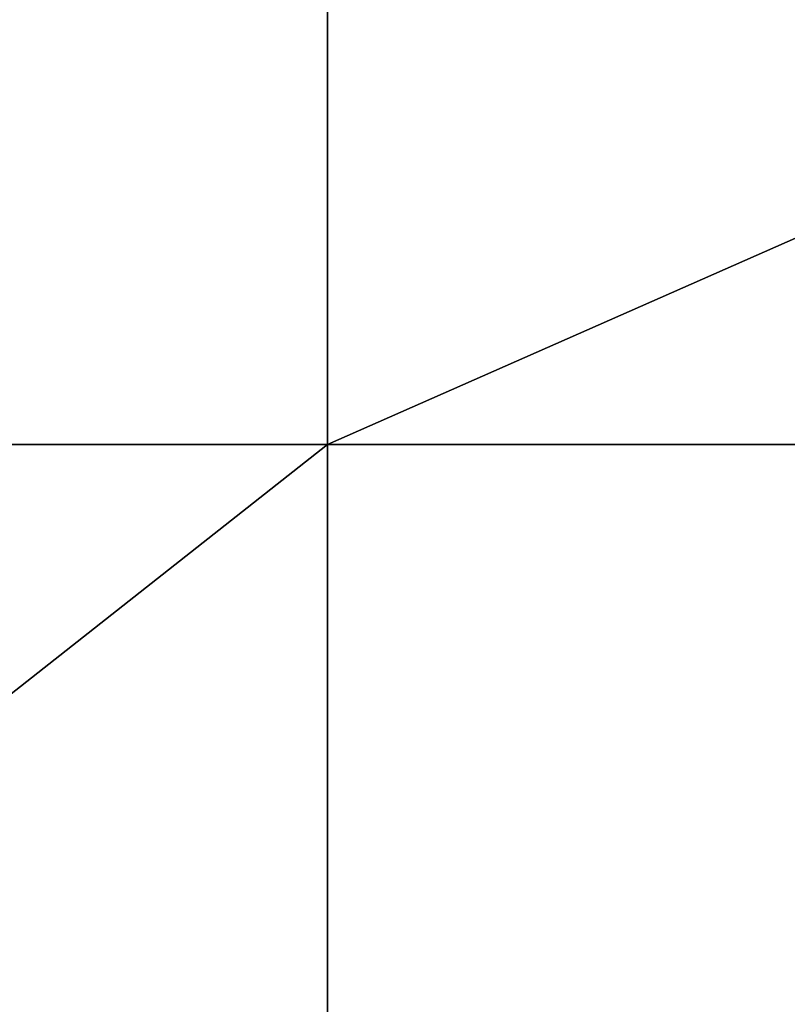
# Model space of a CAD drawing. Extents: x 4 to 901, y 3 to 274.
# Tile 471 of 656: x 613 to 649, y 181 to 228. Entities that reach past the tile are written whole.
import ezdxf

# ---------------------------------------------------------------- set-up
doc = ezdxf.new("R2010")
doc.units = 0

msp = doc.modelspace()

# ---------------------------------------------------------------- linework, layer by layer
for points in [[(627.601196, 245.209976, 20.949999), (507.984985, 245.209976, 20.949999), (507.984985, 207.709991, 20.949999)], [(627.601196, 245.209976, 20.949999), (507.984985, 207.709991, 20.949999), (627.601196, 207.709991, 20.949999)], [(627.601196, 245.209976, 19.949999), (627.601196, 207.709991, 19.949999), (507.984985, 207.709991, 19.949999)], [(627.601196, 245.209976, 19.949999), (507.984985, 207.709991, 19.949999), (507.984985, 245.209976, 19.949999)], [(627.601196, 245.209976, 272.950012), (507.984985, 245.209976, 272.950012), (507.984985, 207.709991, 272.950012)], [(627.601196, 245.209976, 272.950012), (507.984985, 207.709991, 272.950012), (627.601196, 207.709991, 272.950012)], [(627.601196, 245.209976, 271.950012), (627.601196, 207.709991, 271.950012), (507.984985, 207.709991, 271.950012)], [(627.601196, 245.209976, 271.950012), (507.984985, 207.709991, 271.950012), (507.984985, 245.209976, 271.950012)], [(627.601196, 207.709991, 20.949999), (712.601196, 207.709991, 20.949999), (712.601196, 245.209976, 20.949999)], [(627.601196, 207.709991, 20.949999), (712.601196, 245.209976, 20.949999), (627.601196, 245.209976, 20.949999)], [(712.601196, 245.209976, 19.949999), (712.601196, 207.709991, 19.949999), (627.601196, 207.709991, 19.949999)], [(712.601196, 245.209976, 19.949999), (627.601196, 207.709991, 19.949999), (627.601196, 245.209976, 19.949999)], [(627.601196, 207.709991, 272.950012), (712.601196, 207.709991, 272.950012), (712.601196, 245.209976, 272.950012)], [(627.601196, 207.709991, 272.950012), (712.601196, 245.209976, 272.950012), (627.601196, 245.209976, 272.950012)], [(712.601196, 245.209976, 271.950012), (712.601196, 207.709991, 271.950012), (627.601196, 207.709991, 271.950012)], [(712.601196, 245.209976, 271.950012), (627.601196, 207.709991, 271.950012), (627.601196, 245.209976, 271.950012)], [(627.601196, 207.709991, 20.949999), (507.984985, 207.709991, 20.949999), (507.984985, 113.431221, 20.949999)], [(627.601196, 207.709991, 20.949999), (507.984985, 113.431221, 20.949999), (627.601196, 113.431221, 20.949999)], [(507.984985, 113.431221, 19.949999), (507.984985, 207.709991, 19.949999), (627.601196, 207.709991, 19.949999)], [(507.984985, 113.431221, 19.949999), (627.601196, 207.709991, 19.949999), (627.601196, 113.431221, 19.949999)], [(627.601196, 207.709991, 272.950012), (507.984985, 207.709991, 272.950012), (507.984985, 113.431221, 272.950012)], [(627.601196, 207.709991, 272.950012), (507.984985, 113.431221, 272.950012), (627.601196, 113.431221, 272.950012)], [(507.984985, 113.431221, 271.950012), (507.984985, 207.709991, 271.950012), (627.601196, 207.709991, 271.950012)], [(507.984985, 113.431221, 271.950012), (627.601196, 207.709991, 271.950012), (627.601196, 113.431221, 271.950012)], [(627.601196, 113.431221, 20.949999), (712.601196, 113.431221, 20.949999), (712.601196, 207.709991, 20.949999)], [(627.601196, 113.431221, 20.949999), (712.601196, 207.709991, 20.949999), (627.601196, 207.709991, 20.949999)], [(627.601196, 113.431221, 19.949999), (627.601196, 207.709991, 19.949999), (712.601196, 207.709991, 19.949999)], [(627.601196, 113.431221, 19.949999), (712.601196, 207.709991, 19.949999), (712.601196, 113.431221, 19.949999)], [(627.601196, 113.431221, 272.950012), (712.601196, 113.431221, 272.950012), (712.601196, 207.709991, 272.950012)], [(627.601196, 113.431221, 272.950012), (712.601196, 207.709991, 272.950012), (627.601196, 207.709991, 272.950012)], [(627.601196, 113.431221, 271.950012), (627.601196, 207.709991, 271.950012), (712.601196, 207.709991, 271.950012)], [(627.601196, 113.431221, 271.950012), (712.601196, 207.709991, 271.950012), (712.601196, 113.431221, 271.950012)], [(867.480774, 204.70105, 20.950005), (691.092468, 50.493034, 20.950005), (644.637573, 17.713415, 20.950005)], [(644.637573, 17.713415, 21.949999), (844.301392, 179.050552, 21.949999), (867.480774, 204.70105, 21.949999)], [(644.637573, 17.713415, 21.949999), (867.480774, 204.70105, 21.949999), (644.637573, 17.713415, 20.950005)], [(644.637573, 17.713415, 20.950005), (867.480774, 204.70105, 21.949999), (867.480774, 204.70105, 20.950005)], [(644.637573, 17.713415, 271.949982), (691.092468, 50.493034, 271.949982), (867.480774, 204.70105, 271.949982)], [(867.480774, 204.70105, 270.950012), (691.092468, 50.493034, 270.950012), (644.637573, 17.713415, 270.950012)], [(867.480774, 204.70105, 271.949982), (867.480774, 204.70105, 270.950012), (644.637573, 17.713415, 271.949982)], [(644.637573, 17.713415, 271.949982), (867.480774, 204.70105, 270.950012), (644.637573, 17.713415, 270.950012)]]:
    msp.add_3dface(points)

doc.saveas('drawing.dxf')
